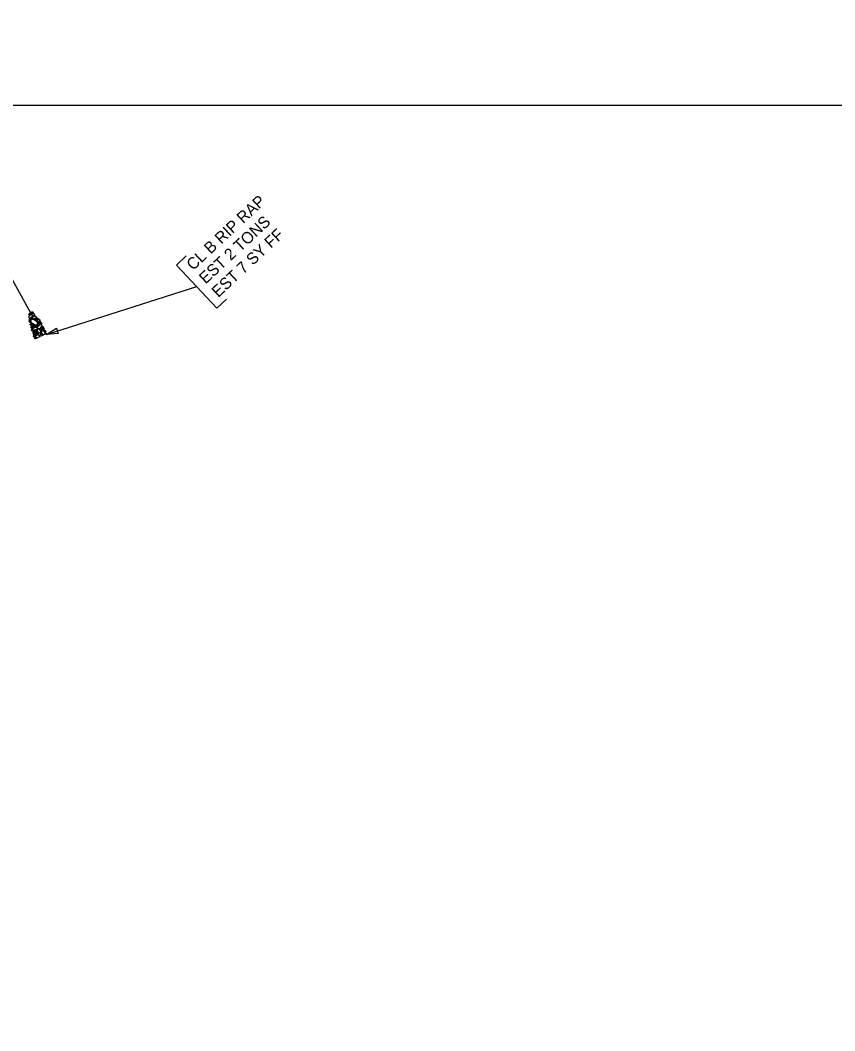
# Model space of a CAD drawing. Extents: x 2384780 to 2405432, y 547869 to 573706.
# Drawn here: x 2398401.2 to 2398753.8, y 559532.3 to 559969.6 of the extents above; entities that cross this region are included whole.
import ezdxf

# ---------------------------------------------------------------- set-up
doc = ezdxf.new("R2010")
doc.units = 0
for name, color, linetype in [('Old_Level_1', 7, 'Continuous'), ('Old_Level_20', 7, 'Continuous'), ('Old_Level_5', 7, 'Continuous'), ('Old_Level_63', 7, 'Continuous')]:
    doc.layers.add(name, color=color, linetype=linetype)

msp = doc.modelspace()

# ---------------------------------------------------------------- linework, layer by layer
at = {"layer": 'Old_Level_1'}
msp.add_line((2398405.81, 559842.88), (2398297.53, 560038.23), dxfattribs=at)
for points in [[(2398406.71, 559843.12), (2398406.54, 559842.95), (2398406.16, 559842.51), (2398405.9, 559842.72), (2398405.81, 559842.88), (2398406.22, 559843.35), (2398406.57, 559843.39), (2398406.71, 559843.12)], [(2398404.7, 559841.18), (2398404.99, 559841.52), (2398405.73, 559842.23), (2398406.42, 559842.02), (2398406.61, 559841.52), (2398405.67, 559840.73), (2398405.03, 559840.75), (2398404.76, 559841.07)], [(2398405.85, 559842.56), (2398405.69, 559842.4), (2398405.35, 559841.98), (2398405.05, 559842.16), (2398404.97, 559842.33), (2398405.39, 559842.84), (2398405.73, 559842.83), (2398405.85, 559842.56)], [(2398405.68, 559838.81), (2398405.41, 559838.93), (2398405.09, 559839.32), (2398405.16, 559839.6), (2398405.37, 559839.7), (2398405.81, 559839.22), (2398405.81, 559838.99), (2398405.68, 559838.81)], [(2398405.69, 559839.53), (2398405.41, 559839.6), (2398405.1, 559839.98), (2398405.2, 559840.28), (2398405.37, 559840.36), (2398405.83, 559839.93), (2398405.83, 559839.68), (2398405.69, 559839.53)], [(2398405.4, 559840.51), (2398405.6, 559840.62), (2398406, 559840.82), (2398406.24, 559840.6), (2398406.32, 559840.43), (2398405.78, 559840.17), (2398405.42, 559840.23), (2398405.4, 559840.51)], [(2398408.24, 559837.66), (2398407.39, 559837.79), (2398405.85, 559838.6), (2398405.84, 559839.81), (2398406.45, 559840.37), (2398408.38, 559839.41), (2398408.71, 559838.48), (2398408.39, 559837.59)], [(2398406.21, 559840.92), (2398406.59, 559841.23), (2398407.5, 559841.69), (2398408.12, 559841.23), (2398408.12, 559840.77), (2398406.98, 559840.3), (2398406.43, 559840.5), (2398406.21, 559840.92)], [(2398407.11, 559841.53), (2398406.81, 559841.72), (2398406.35, 559842.15), (2398406.47, 559842.68), (2398406.83, 559842.86), (2398407.4, 559842.14), (2398407.36, 559841.78), (2398407.11, 559841.53)], [(2398407.79, 559839.71), (2398407.51, 559839.77), (2398407.2, 559840.17), (2398407.28, 559840.47), (2398407.47, 559840.51), (2398407.9, 559840.09), (2398407.91, 559839.89), (2398407.79, 559839.71)], [(2398408.38, 559839.71), (2398408.08, 559839.82), (2398407.81, 559840.22), (2398407.87, 559840.51), (2398408.08, 559840.6), (2398408.53, 559840.11), (2398408.5, 559839.89), (2398408.38, 559839.71)], [(2398408.84, 559840.08), (2398408.56, 559840.14), (2398408.25, 559840.53), (2398408.34, 559840.84), (2398408.53, 559840.88), (2398408.94, 559840.46), (2398408.97, 559840.26), (2398408.84, 559840.08)], [(2398408.41, 559839.7), (2398408.72, 559839.98), (2398409.26, 559840.25), (2398409.69, 559839.88), (2398409.69, 559839.53), (2398408.88, 559839.24), (2398408.54, 559839.44), (2398408.41, 559839.7)], [(2398409.93, 559838.52), (2398409.65, 559838.59), (2398409.34, 559838.98), (2398409.43, 559839.27), (2398409.61, 559839.32), (2398410.04, 559838.91), (2398410.05, 559838.71), (2398409.93, 559838.52)], [(2398405.42, 559838), (2398405.65, 559838.2), (2398406.07, 559838.45), (2398406.32, 559838.2), (2398406.37, 559837.93), (2398405.77, 559837.72), (2398405.47, 559837.82), (2398405.42, 559838)], [(2398406.43, 559836.12), (2398406.15, 559836.19), (2398405.83, 559836.58), (2398405.94, 559836.87), (2398406.11, 559836.95), (2398406.57, 559836.52), (2398406.57, 559836.27), (2398406.43, 559836.12)], [(2398405.89, 559837.27), (2398406.06, 559837.59), (2398406.58, 559838.07), (2398407.01, 559837.94), (2398407.14, 559837.67), (2398406.54, 559837.03), (2398406.11, 559837.04), (2398405.89, 559837.27)], [(2398406.69, 559835.11), (2398406.41, 559835.18), (2398406.09, 559835.57), (2398406.2, 559835.87), (2398406.37, 559835.95), (2398406.84, 559835.51), (2398406.83, 559835.26), (2398406.69, 559835.11)], [(2398407.29, 559836.98), (2398407.15, 559836.79), (2398406.8, 559836.39), (2398406.48, 559836.6), (2398406.41, 559836.75), (2398406.85, 559837.22), (2398407.07, 559837.21), (2398407.29, 559836.98)], [(2398406.58, 559836.17), (2398407.01, 559836.49), (2398407.96, 559836.85), (2398408.5, 559836.44), (2398408.57, 559835.9), (2398407.45, 559835.46), (2398406.76, 559835.67), (2398406.58, 559836.17)], [(2398407.27, 559833.87), (2398406.98, 559834.02), (2398406.64, 559834.4), (2398406.76, 559834.67), (2398406.92, 559834.74), (2398407.4, 559834.3), (2398407.39, 559834.05), (2398407.27, 559833.87)], [(2398407.62, 559835.22), (2398407.46, 559835.06), (2398407.07, 559834.75), (2398406.77, 559834.85), (2398406.7, 559834.98), (2398407.04, 559835.4), (2398407.36, 559835.43), (2398407.54, 559835.3)], [(2398407.73, 559836.91), (2398407.46, 559836.96), (2398407.17, 559837.38), (2398407.23, 559837.66), (2398407.43, 559837.75), (2398407.87, 559837.31), (2398407.87, 559837.06), (2398407.73, 559836.91)], [(2398407.93, 559834.15), (2398407.78, 559834.29), (2398407.38, 559834.64), (2398407.55, 559834.98), (2398407.72, 559835.06), (2398408.21, 559834.58), (2398408.08, 559834.34), (2398407.93, 559834.15)], [(2398408.43, 559834.74), (2398408.12, 559834.83), (2398407.81, 559835.22), (2398407.92, 559835.52), (2398408.1, 559835.58), (2398408.52, 559835.15), (2398408.55, 559834.92), (2398408.43, 559834.74)], [(2398408.04, 559837.42), (2398408.26, 559837.66), (2398408.68, 559837.74), (2398409, 559837.52), (2398408.98, 559837.3), (2398408.44, 559837.04), (2398408.12, 559837.25), (2398408.04, 559837.42)], [(2398410.6, 559837.35), (2398410.3, 559836.91), (2398409.51, 559836.02), (2398408.63, 559836.38), (2398408.41, 559836.81), (2398409.5, 559837.82), (2398410.26, 559837.87), (2398410.71, 559837.42)], [(2398409.03, 559836.07), (2398409.37, 559835.79), (2398410.09, 559835.01), (2398409.87, 559834.36), (2398409.4, 559834.13), (2398408.64, 559835.08), (2398408.5, 559835.7), (2398408.95, 559835.99)], [(2398409.37, 559837.92), (2398409.11, 559838.01), (2398408.83, 559838.4), (2398408.9, 559838.7), (2398409.1, 559838.79), (2398409.51, 559838.32), (2398409.49, 559838.1), (2398409.37, 559837.92)], [(2398410.51, 559838.48), (2398410.42, 559838.23), (2398410.1, 559837.95), (2398409.75, 559837.99), (2398409.6, 559838.28), (2398410.11, 559838.61), (2398410.42, 559838.65), (2398410.51, 559838.48)], [(2398410.23, 559835.34), (2398409.99, 559835.41), (2398409.6, 559835.82), (2398409.71, 559836.12), (2398409.9, 559836.17), (2398410.36, 559835.74), (2398410.38, 559835.54), (2398410.23, 559835.34)], [(2398410.4, 559833.79), (2398410.11, 559833.87), (2398409.78, 559834.25), (2398409.89, 559834.55), (2398410.06, 559834.63), (2398410.53, 559834.19), (2398410.53, 559833.94), (2398410.4, 559833.79)], [(2398410.03, 559836.26), (2398410.25, 559836.5), (2398410.67, 559836.58), (2398410.99, 559836.36), (2398410.97, 559836.14), (2398410.43, 559835.88), (2398410.11, 559836.09), (2398410.03, 559836.26)], [(2398410.81, 559835.24), (2398411.26, 559835.01), (2398411.97, 559834.27), (2398411.77, 559833.58), (2398411.24, 559833.46), (2398410.43, 559834.39), (2398410.41, 559834.88), (2398410.78, 559835.31)], [(2398411.18, 559836.45), (2398410.89, 559836.51), (2398410.59, 559836.9), (2398410.67, 559837.2), (2398410.85, 559837.25), (2398411.28, 559836.84), (2398411.3, 559836.64), (2398411.18, 559836.45)], [(2398411.73, 559836.03), (2398411.58, 559835.71), (2398411.22, 559835.45), (2398410.9, 559835.49), (2398410.76, 559835.76), (2398411.27, 559836.09), (2398411.57, 559836.16), (2398411.73, 559836.03)], [(2398411.32, 559835.03), (2398411.55, 559835.26), (2398411.96, 559835.34), (2398412.28, 559835.11), (2398412.25, 559834.9), (2398411.72, 559834.63), (2398411.4, 559834.86), (2398411.32, 559835.03)], [(2398406.81, 559832.79), (2398407.05, 559832.99), (2398407.47, 559833.24), (2398407.71, 559832.98), (2398407.77, 559832.72), (2398407.16, 559832.51), (2398406.87, 559832.6), (2398406.81, 559832.79)], [(2398406.84, 559833.47), (2398407.07, 559833.69), (2398407.49, 559833.94), (2398407.73, 559833.68), (2398407.79, 559833.42), (2398407.18, 559833.21), (2398406.89, 559833.3), (2398406.84, 559833.47)], [(2398407.38, 559831.95), (2398407.62, 559832.15), (2398408.04, 559832.4), (2398408.28, 559832.15), (2398408.34, 559831.88), (2398407.73, 559831.67), (2398407.44, 559831.77), (2398407.38, 559831.95)], [(2398407.67, 559832.9), (2398408.1, 559833.19), (2398408.96, 559833.65), (2398409.58, 559833.17), (2398409.6, 559832.64), (2398408.49, 559832.17), (2398407.9, 559832.43), (2398407.67, 559832.9)], [(2398409.22, 559834.16), (2398408.99, 559833.84), (2398408.41, 559833.42), (2398408.01, 559833.56), (2398407.88, 559833.83), (2398408.52, 559834.39), (2398408.9, 559834.46), (2398409.22, 559834.16)], [(2398409.6, 559833.4), (2398409.9, 559833.62), (2398410.47, 559833.9), (2398410.89, 559833.51), (2398410.94, 559833.22), (2398410.05, 559832.9), (2398409.71, 559833.08), (2398409.6, 559833.4)], [(2398412.5, 559833.66), (2398412.21, 559833.72), (2398411.9, 559834.11), (2398412, 559834.42), (2398412.18, 559834.46), (2398412.61, 559834.05), (2398412.62, 559833.85), (2398412.5, 559833.66)]]:
    msp.add_lwpolyline(points, dxfattribs=at)
at = {"layer": 'Old_Level_20'}
msp.add_lwpolyline([(2398473.08, 559867.6), (2398468.86, 559863.67), (2398486.3, 559844.98), (2398490.51, 559848.91)], dxfattribs=at)
at = {"layer": 'Old_Level_5'}
msp.add_line((2398412.5, 559833.66), (2398477.58, 559854.33), dxfattribs=at)
msp.add_lwpolyline([(2398417.64, 559833.98), (2398412.5, 559833.66), (2398416.89, 559836.36)], close=True, dxfattribs=at)
at = {"layer": 'Old_Level_63'}
msp.add_lwpolyline([(2402094.4, 551132.7), (2402094.4, 559932.7), (2387694.4, 559932.7), (2387694.4, 551132.7)], close=True, dxfattribs=at)

# ---------------------------------------------------------------- texts
at = {"layer": 'Old_Level_20'}
for s, p in [('CL B RIP RAP', (2398475.99, 559861.05)), ('EST 2 TONS', (2398481.44, 559855.2)), ('EST 7 SY FF', (2398486.9, 559849.35))]:
    msp.add_text(s, height=5, rotation=43.0002, dxfattribs=at).set_placement(p)

doc.saveas('drawing.dxf')
